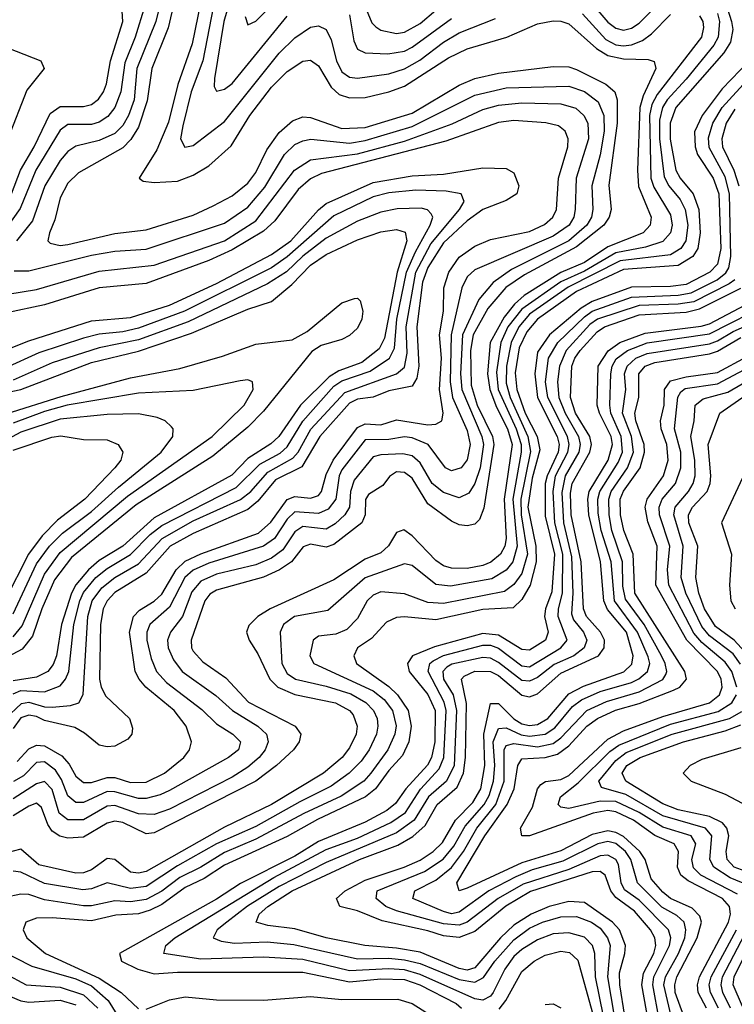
# Model space of a CAD drawing. Header units: inches. Extents: x 884549 to 1028252, y 526810 to 653624.
# Tile 296 of 656: x 900547 to 902373, y 611140 to 613655. Entities that reach past the tile are written whole.
import ezdxf

# ---------------------------------------------------------------- set-up
doc = ezdxf.new("R2010")
doc.units = ezdxf.units.IN
doc.header["$MEASUREMENT"] = 0
doc.layers.add('A9601', color=7, linetype='Continuous')

msp = doc.modelspace()

# ---------------------------------------------------------------- linework, layer by layer
at = {"layer": 'A9601', "color": 5}
for points, elevation in [([(900913.4, 613726.6), (900894.8, 613650), (900846.4, 613530), (900839.3, 613450), (900824.9, 613410), (900810, 613384.5), (900790, 613364.3), (900750, 613346), (900690, 613331.7), (900670, 613317.7), (900650, 613295.4), (900611.1, 613230), (900579.3, 613140.7), (900538.3, 613090)], 3140), ([(901122.9, 613662.9), (901130, 613641.8), (901150, 613651), (901229.7, 613730.3)], 3020), ([(901010, 613701.3), (900987.2, 613592.8), (900951.1, 613488.9), (900926.9, 613393.1), (900897.6, 613322.4), (900852.4, 613250), (900862.1, 613242.1), (900890, 613239), (900950, 613242.3), (900990, 613257.9), (901030, 613281.4), (901087.5, 613332.5), (901135.2, 613410), (901190, 613482.4), (901230, 613522.5), (901270, 613548.8), (901290, 613551.2), (901310, 613536.9), (901342.4, 613482.4), (901363.5, 613463.5), (901390, 613455.1), (901430, 613456), (901490, 613470), (901530, 613485.1), (901643, 613557), (901690, 613580.5), (901791.7, 613610), (901870, 613643.8), (901910, 613651.6), (901930, 613650.8), (901950, 613643.7), (902021, 613581), (902050, 613563.4), (902090, 613554.5), (902153.1, 613553.1), (902168.3, 613548.3), (902172.5, 613530), (902140.1, 613459.9), (902131.2, 613430), (902125.4, 613270), (902128.6, 613228.6), (902160.9, 613150), (902158.2, 613130), (902140.1, 613110), (902050, 613074.6), (901990, 613034.5), (901930, 613008.6), (901836.1, 612950), (901811.6, 612928.4), (901785.1, 612894.9), (901749.5, 612830), (901742.5, 612750), (901748, 612710), (901764.9, 612664.9), (901793.8, 612610), (901805.7, 612570), (901785.3, 612430), (901790.2, 612329.8), (901786.8, 612310), (901775.7, 612290), (901750.8, 612269.2), (901730, 612260.6), (901690, 612253.4), (901650, 612253.8), (901630, 612260.1), (901610, 612273), (901550, 612336.5), (901528.4, 612351.6), (901510, 612345), (901489.5, 612310.5), (901470, 612293.3), (901430, 612277.2), (901350, 612223.7), (901186.7, 612150), (901155.4, 612130), (901132.3, 612107.7), (901126.3, 612090), (901132.8, 612070), (901155.4, 612035.4), (901185.8, 611970), (901206.5, 611950), (901250, 611931.1), (901354, 611910), (901390, 611890.5), (901399, 611879), (901409.6, 611850), (901406.8, 611830), (901390, 611794.7), (901370.5, 611770), (901322.8, 611730), (901190, 611649.9), (901070, 611592.7), (900870, 611479), (900850, 611474.6), (900830, 611477), (900790, 611509.4), (900770, 611512.2), (900730, 611483.6), (900710, 611475.4), (900690, 611475.2), (900595.9, 611495.9), (900550, 611535.8), (900490, 611520.8)], 3080), ([(900945.2, 613714.8), (900926, 613634), (900884.1, 613530), (900872.9, 613447.1), (900850, 613380.5), (900831.1, 613348.9), (900810, 613327.3), (900696.8, 613263.2), (900670, 613236.9), (900650, 613199.3), (900636.8, 613143.2), (900622.6, 613110), (900618.7, 613090), (900624.3, 613084.3), (900650, 613077.9), (900670, 613080.1), (900790, 613108.8), (900870, 613118.1), (900990, 613155.8), (901041.1, 613178.9), (901090, 613205.2), (901130, 613237), (901150, 613264.8), (901178, 613322), (901210, 613366.7), (901243.8, 613396.2), (901270, 613406.9), (901290, 613404.6), (901370, 613376.4), (901430, 613379.4), (901550, 613416.3), (901670, 613487.5), (901710, 613504.4), (901770, 613518.3), (901910, 613535.2), (901950, 613534.5), (901970, 613527.8), (902045, 613490), (902067.6, 613470), (902073.3, 613450), (902073.4, 613390), (902052.4, 613232.4), (902058, 613170), (902053.2, 613150), (902039.2, 613130), (901970, 613074.5), (901836.6, 613003.3), (901789.1, 612970.9), (901743, 612917), (901705.7, 612850), (901698.8, 612810), (901700.9, 612720.9), (901715.9, 612670), (901754.7, 612590), (901758.9, 612570), (901732.6, 612407.4), (901721.6, 612378.4), (901710, 612366), (901690, 612361.6), (901670, 612364.4), (901650, 612373.7), (901590, 612417.9), (901550, 612483.3), (901530, 612498.4), (901510, 612499.6), (901492.2, 612487.8), (901474.7, 612465.3), (901437.9, 612442.1), (901430.7, 612429.3), (901430, 612390), (901420.9, 612370), (901350, 612314.3), (901330, 612307.7), (901290, 612314.9), (901271.6, 612308.4), (901241.2, 612270), (901210.4, 612249.6), (901170, 612231), (901050, 612197.5), (901032.9, 612187.1), (901019.7, 612170), (900985.3, 612070), (900985.4, 612050), (900990, 612042.2), (901015, 612015), (901073.4, 611973.4), (901131.8, 611911.8), (901251.1, 611850), (901265.1, 611830), (901261.4, 611810), (901246.8, 611790), (901203.4, 611750), (901150, 611709.8), (900890, 611577.5), (900870, 611575.1), (900810, 611603.9), (900790, 611607.5), (900770, 611602.5), (900710, 611566.5), (900670, 611563.9), (900649.5, 611569.5), (900630, 611581.9), (900618.9, 611598.9), (900602.8, 611642.8), (900590, 611653.5), (900570, 611646.3), (900530, 611621.7)], 3120), ([(902350, 613701.1), (902366, 613650), (902368.9, 613630), (902363.1, 613596.9), (902346.2, 613570), (902223.2, 613430), (902209, 613390), (902209.1, 613349.1), (902223.6, 613270), (902234.3, 613250), (902268.3, 613210), (902282.1, 613170), (902285.9, 613110), (902280, 613070), (902267, 613050), (902230, 613027.1), (902090, 613016.7), (901970, 612960.8), (901870, 612889.6), (901842.5, 612857.5), (901823.2, 612816.8), (901813.1, 612753.1), (901817.2, 612710), (901838.5, 612650), (901868.9, 612590), (901875.9, 612555.9), (901856.3, 612483.7), (901845.8, 612410), (901866, 612310), (901867, 612270), (901851.6, 612210), (901830, 612173.7), (901807.8, 612152.2), (901730, 612148.4), (901610, 612121.9), (901530.2, 612129.8), (901510, 612127.9), (901483.9, 612116.1), (901445.7, 612074.4), (901409.9, 612050), (901400.3, 612030), (901407.3, 612010), (901490, 611952), (901512.5, 611930), (901539.9, 611890), (901547.4, 611850), (901540.9, 611810), (901525, 611775), (901490, 611737.1), (901455.9, 611690), (901430.8, 611670), (901307.8, 611612.2), (901230, 611568.2), (901070, 611495), (901018.6, 611461.4), (900970, 611438.4), (900910, 611395), (900879.8, 611380.2), (900850, 611371.4), (900792.8, 611367.2), (900730, 611352.8), (900630, 611361.1), (900590, 611359.8), (900562.3, 611350), (900555.3, 611330), (900564.6, 611310), (900612.5, 611270), (900750, 611206.7), (900806.1, 611170), (900850, 611128.3)], 3020), ([(901085.8, 613710), (901068.4, 613650), (901044.7, 613504.7), (901043.9, 613483.9), (901050, 613471.9), (901070, 613476.9), (901090, 613492), (901230, 613663.6)], 3040), ([(901417.6, 613717.6), (901446.9, 613646.9), (901456.6, 613636.6), (901470, 613628), (901510, 613619.5), (901530, 613622.9), (901570, 613645.2), (901650, 613713.9)], 3020), ([(901997.9, 613710), (902050, 613648), (902070, 613633), (902090, 613628), (902110, 613632.6), (902130, 613645.6), (902190, 613707.9)], 3040), ([(900866.2, 613690), (900841.7, 613610), (900815.3, 613544.7), (900805.5, 613470), (900790.2, 613430), (900772.3, 613407.7), (900750, 613393.2), (900730, 613387.2), (900670, 613386.6), (900650, 613372.5), (900588, 613270), (900547.9, 613172.1), (900505.9, 613114.1)], 3160), ([(900526, 613210), (900548.7, 613270), (900583.6, 613330), (900624.9, 613415.1), (900650, 613433), (900710, 613432.7), (900730, 613438.4), (900748.2, 613451.8), (900760.6, 613470), (900769, 613491), (900779.2, 613550), (900809.9, 613649.9), (900807.8, 613690)], 3180), ([(901042.1, 613690), (901014.5, 613550), (900985.3, 613470), (900963.5, 613383.5), (900957.8, 613350), (900968.7, 613328.7), (900990, 613333.2), (901070, 613395), (901210, 613568.9), (901250, 613608.4), (901290, 613635.4), (901310, 613638.7), (901330, 613629.9), (901343.1, 613603.1), (901356.7, 613550), (901370, 613521.7), (901390, 613507.5), (901410, 613505.4), (901490, 613516.8), (901530, 613529.5), (901569, 613551), (901630, 613597.1), (901670, 613621), (901762.5, 613657.5)], 3060), ([(902329.9, 613670.1), (902334.9, 613650), (902332, 613610), (902320.6, 613590), (902250, 613502.5), (902201.4, 613450), (902189.2, 613430), (902182.3, 613397.7), (902182.3, 613350), (902193.5, 613253.5), (902206, 613230), (902235.1, 613195.1), (902247.4, 613170), (902254.3, 613130), (902249.5, 613090), (902236.1, 613070), (902210, 613054.4), (902081.6, 613038.4), (901948.3, 612971.7), (901850, 612902.9), (901822.6, 612870), (901802.8, 612830), (901790.9, 612770), (901790, 612726.5), (901800.1, 612690), (901845.5, 612590), (901852.1, 612552.1), (901827.3, 612430), (901828.3, 612390), (901844.2, 612290), (901830, 612240.1), (901810, 612212.4), (901785.6, 612194.4), (901630, 612163.5), (901590, 612165.9), (901530, 612188.4), (901470, 612193.8), (901450, 612185), (901435, 612170), (901410, 612125.5), (901382.4, 612097.6), (901354.4, 612085.6), (901310, 612080.3), (901297.1, 612070), (901287.9, 612030), (901298.5, 612010), (901450, 611940.6), (901478.1, 611918.1), (901499.8, 611890), (901509.2, 611850.8), (901505.5, 611830), (901487.2, 611790), (901444.2, 611730), (901426.1, 611710), (901368.7, 611671.3), (901272.9, 611627.1), (901150, 611561.7), (901070, 611527.6), (901010, 611490.2), (900956.3, 611463.7), (900910, 611429.2), (900870, 611407.4), (900830, 611401.4), (900790, 611404.5), (900730, 611391.1), (900710, 611391.3), (900610, 611406.4), (900570, 611420.1), (900550, 611421.5), (900510, 611412.9)], 3040), ([(902284.5, 613664.5), (902292.9, 613650), (902294.6, 613634.6), (902289.1, 613610), (902176, 613464), (902162.2, 613437.8), (902156.1, 613410), (902159.4, 613250), (902167, 613227), (902210, 613156.5), (902214.4, 613130), (902210.1, 613109.9), (902190, 613088.3), (902146.4, 613073.6), (902070, 613059.4), (901990, 613012.1), (901930, 612985.3), (901830, 612915.5), (901794.6, 612870), (901776.1, 612830), (901765.7, 612754.3), (901769.9, 612710), (901815.6, 612610), (901828.1, 612570), (901828.7, 612550), (901806.8, 612430), (901817.9, 612310), (901807.2, 612270), (901790, 612249), (901753.7, 612226.3), (901648, 612208), (901610, 612212.4), (901550, 612260.8), (901530, 612264.8), (901430, 612229.5), (901334.2, 612145.8), (901248.7, 612130), (901221.1, 612110), (901212, 612090), (901216.4, 612010), (901230, 611985.2), (901252, 611970), (901330, 611952.8), (901392.6, 611932.6), (901431.1, 611911.1), (901451.3, 611890), (901460.3, 611870), (901462.4, 611850), (901458.3, 611830), (901439.6, 611790), (901419.1, 611760.9), (901388.7, 611730), (901343.1, 611696.9), (901262.6, 611657.4), (901150, 611593.8), (901050, 611549.4), (900950, 611493.6), (900870, 611440.9), (900830, 611435.4), (900770, 611450.4), (900730, 611434.6), (900707.8, 611432.2), (900610, 611448.2), (900550, 611477.5), (900530, 611479.8)], 3060), ([(901390, 613667.1), (901400.7, 613600.7), (901410, 613579.3), (901430, 613569.9), (901487.4, 613567.4), (901530, 613574.6), (901550, 613584.3), (901650, 613657.9)], 3040), ([(901985.2, 613670), (902044.3, 613604.3), (902070, 613590.7), (902090, 613588.1), (902110, 613590.2), (902138.5, 613601.5), (902161.5, 613618.5), (902210, 613668.2)], 3060), ([(900391.6, 613631.6), (900600.9, 613550), (900609, 613530), (900565.2, 613474.8), (900516.8, 613350)], 3220), ([(902411.3, 613550), (902342.2, 613477.8), (902290.6, 613410), (902271.4, 613368.6), (902272.7, 613330), (902279, 613310), (902319.1, 613250), (902333.7, 613210), (902338.3, 613070), (902330.1, 613030), (902310.4, 613009.6), (902250, 612978.7), (902210, 612973.1), (902110, 612971.4), (902010, 612934.9), (901981.9, 612918.1), (901900.4, 612850), (901870, 612805.4), (901863.3, 612750), (901870, 612690), (901920.2, 612590), (901925.3, 612570), (901922.6, 612550), (901894.8, 612490), (901890, 612470), (901890, 612386.5), (901913.3, 612290), (901907, 612193), (901890.3, 612150), (901888.4, 612130), (901897.6, 612090), (901890.2, 612070), (901850, 612044.6), (901830, 612045.9), (901770, 612082.3), (901730, 612086.7), (901607.1, 612052.9), (901550.3, 612030), (901537.5, 612010), (901542.5, 611990), (901590, 611931.2), (901608.6, 611890), (901607.9, 611810), (901599.4, 611770), (901588.9, 611751.1), (901533.9, 611690), (901507.5, 611652.5), (901485.3, 611634.7), (901430, 611604.7), (901310, 611555.5), (901250, 611518.3), (901111.4, 611448.6), (901050, 611408.4), (900802, 611270), (900807, 611250), (900848.7, 611230), (900890, 611217.9), (900950, 611221.8), (901270, 611222.1), (901390, 611197.1), (901470, 611205.3), (901530, 611203.2), (901569.4, 611189.4), (901662, 611142.1), (901676, 611130)], 2980), ([(902039, 611110), (902018.5, 611210), (902016.3, 611270), (902010.3, 611290.3), (901990, 611311.8), (901950, 611322.8), (901910, 611319.7), (901870, 611305), (901830, 611279.8), (901810, 611261.7), (901786.3, 611230), (901757.1, 611170), (901750, 611160.4), (901730, 611150.2), (901710, 611153.6), (901570, 611216.1), (901530, 611228), (901490, 611230.9), (901390, 611225.8), (901270, 611254.6), (901170, 611259.9), (901010, 611255.6), (900915.4, 611270), (900919.9, 611290), (900943.5, 611310), (901196.4, 611463.6), (901330, 611535.1), (901410, 611564.2), (901495.4, 611604.6), (901533, 611630), (901570.7, 611689.3), (901618.7, 611741.3), (901630.6, 611770), (901636.6, 611890), (901631.6, 611911.6), (901590.5, 611990), (901595, 612010), (901603.1, 612016.9), (901630, 612031.1), (901730, 612057.4), (901750, 612057.5), (901770, 612049.1), (901830, 612004.3), (901850, 612001.8), (901929.9, 612050), (901945.6, 612070), (901922.7, 612130), (901923.4, 612150), (901934.2, 612190), (901934.9, 612290), (901914.2, 612370), (901910.1, 612450), (901915.8, 612490), (901947.8, 612550), (901951.4, 612570), (901946.7, 612590), (901896.5, 612690), (901890.9, 612730), (901898.6, 612790), (901922.1, 612830), (901990, 612896.1), (902010, 612910.3), (902110, 612946.1), (902230, 612951), (902262.6, 612957.4), (902329.6, 612990.4), (902351.7, 613008.3), (902358.9, 613021.1), (902364.5, 613050), (902361.2, 613210), (902350, 613253.4), (902308.4, 613328.4), (902306.7, 613353.3), (902318.4, 613390), (902341.8, 613430), (902450, 613549)], 2960), ([(900532.9, 613012.9), (900570, 613012.9), (900730, 613053.1), (900790, 613063.3), (900870, 613068.6), (901070, 613134.7), (901130, 613175.8), (901173.2, 613226.8), (901223.2, 613310), (901250, 613335.5), (901270, 613345.5), (901290.6, 613349.4), (901390, 613339.3), (901430, 613346), (901550, 613382.1), (901710, 613462.3), (901790, 613480.8), (901950, 613485.1), (901990, 613471.4), (902025.2, 613445.2), (902039.6, 613410), (902040.3, 613370), (902030.1, 613309.9), (902009.1, 613230), (902011.5, 613170), (902008, 613150), (901996.1, 613130), (901950.2, 613090), (901803.6, 613016.4), (901756.4, 612983.6), (901720.4, 612939.6), (901678.6, 612850), (901673.7, 612750), (901677, 612710), (901727.6, 612590), (901731.9, 612570), (901723.7, 612510), (901710, 612470.1), (901694.4, 612445.6), (901670, 612433.6), (901630, 612446.8), (901601, 612470), (901570, 612522.6), (901550, 612540.6), (901525.7, 612545.7), (901470, 612543.4), (901450, 612537.9), (901401.3, 612478.7), (901391.9, 612450), (901389.3, 612410), (901377.3, 612390), (901352.6, 612367.4), (901330, 612353.5), (901270, 612360.3), (901250, 612346.7), (901219.3, 612300.7), (901190, 612279.8), (901150, 612262.6), (901050, 612238.7), (901010, 612220.7), (900987, 612193), (900963, 612130), (900931.9, 612090), (900924.7, 612070), (900926.6, 612050), (900939.5, 612019.5), (900962.1, 611990), (901048.3, 611928.3), (901090.4, 611890.4), (901155.7, 611850), (901177.1, 611830), (901181.7, 611810), (901174.3, 611790), (901158.5, 611770), (901130, 611745.2), (901090, 611720.3), (900930, 611638.2), (900890, 611624.5), (900850, 611626.5), (900790, 611647.7), (900770, 611646.3), (900710, 611610.7), (900670, 611610.8), (900647.8, 611627.8), (900630, 611688.5), (900610, 611709.1), (900590, 611702.9), (900530, 611664.7)], 3140), ([(900442.1, 612942.1), (900590, 612965.6), (900750, 613012.4), (900890, 613027.8), (901070, 613089.5), (901150, 613140.7), (901249.4, 613270.6), (901290, 613297.1), (901410, 613312.2), (901530, 613344.1), (901651.6, 613388.4), (901730, 613425.2), (901770, 613436.3), (901830, 613442), (901930, 613439.6), (901968.3, 613428.3), (901988.5, 613410), (901998.4, 613390), (902000.5, 613350), (901968.6, 613250), (901966.2, 613170), (901962.6, 613150), (901950.9, 613130), (901910, 613101.6), (901710, 613016.2), (901690, 612997.7), (901677.1, 612970), (901649.4, 612850), (901647, 612730), (901653.2, 612690), (901690, 612605.5), (901698.3, 612570), (901690, 612530.1), (901675.1, 612510), (901650, 612502.5), (901635.3, 612510), (901590.9, 612570), (901550, 612586.5), (901530, 612589.6), (901490, 612582.7), (901430, 612581.5), (901370, 612504.9), (901362.9, 612490), (901354.6, 612430), (901335.4, 612404.6), (901310, 612393.1), (901250, 612397.6), (901230, 612379.3), (901198, 612330), (901170.2, 612309.8), (901030, 612266.5), (900990, 612248.8), (900969.2, 612230), (900930, 612153.9), (900879.2, 612110), (900871.3, 612090), (900871.7, 612070), (900882.9, 612022.9), (900896.4, 611990), (900921.9, 611961.9), (901012.5, 611892.5), (901050, 611856.5), (901091.6, 611830), (901110.7, 611810), (901106.1, 611790), (901080.5, 611770), (900930, 611686.3), (900905.5, 611674.5), (900870, 611665.9), (900850, 611665.5), (900790, 611682.8), (900770, 611683.1), (900710, 611655.3), (900690, 611655.6), (900670, 611672.3), (900653.7, 611713.7), (900638.2, 611738.2), (900610, 611759.6), (900590, 611757.4), (900556.2, 611723.8), (900531, 611709)], 3160), ([(902374.2, 613425.8), (902352.5, 613390), (902340.9, 613350), (902343.2, 613330), (902372.2, 613270), (902385, 613230)], 2940), ([(900540.1, 611759.9), (900570, 611792.8), (900590, 611802.2), (900610, 611799.9), (900654.4, 611774.4), (900673.1, 611753.1), (900690, 611722.6), (900710, 611706.2), (900730, 611706.6), (900770, 611718.8), (900790, 611718.9), (900830, 611706.2), (900870, 611707.7), (900916.6, 611730), (900966.1, 611770), (900980.4, 611790), (900985.6, 611810), (900972.3, 611850), (900941.1, 611890), (900869.3, 611950), (900851.7, 611970), (900841.7, 611990), (900827.7, 612090), (900837.4, 612130), (900853.3, 612146.7), (900890.4, 612169.6), (900910, 612187.6), (900946.5, 612250), (900970, 612272.1), (901010, 612290.6), (901157, 612343), (901188.9, 612371.1), (901230.4, 612429.6), (901250, 612436.5), (901290, 612433), (901310, 612439.8), (901318.1, 612450), (901330, 612493.3), (901347.7, 612530), (901410, 612612.8), (901430, 612622.4), (901470, 612620.1), (901510, 612633.1), (901590, 612620.3), (901610, 612621.4), (901625.2, 612630), (901629.1, 612650), (901619.8, 612710), (901624.6, 612790), (901619.8, 612850), (901629.5, 612910), (901630.4, 612970), (901643.1, 613010), (901670, 613048.2), (901710, 613076.2), (901750, 613093.4), (901850, 613114.1), (901888.4, 613131.6), (901909.6, 613150), (901918.7, 613170), (901923.8, 613250), (901947.4, 613330), (901948.7, 613350), (901940.9, 613370), (901923.4, 613383.4), (901891.4, 613391.4), (901810, 613396.9), (901770, 613392), (901635.4, 613344.6), (901318.2, 613261.8), (901290, 613248.3), (901258.8, 613221.3), (901198.8, 613141.2), (901170, 613114.4), (901090, 613066.5), (901030, 613039.4), (900870, 612980.6), (900750, 612969.8), (900610, 612926.8), (900513.7, 612906.3)], 3180), ([(900490, 612802.7), (900570, 612834.4), (900730, 612885.2), (900830, 612894.1), (900930, 612925.3), (901050, 612980.5), (901190, 613055), (901239.5, 613090), (901310, 613168.9), (901330, 613185.4), (901450, 613239.1), (901550, 613256.2), (901630, 613260.3), (901730, 613275.9), (901790, 613274.4), (901810, 613263.9), (901822.7, 613230), (901817.5, 613210), (901790, 613192.9), (901730, 613169.6), (901690, 613140.8), (901630, 613085), (901590, 613022.1), (901576, 612984), (901562.1, 612870), (901567.1, 612770), (901561.4, 612738.7), (901550, 612718.5), (901490, 612706.8), (901450, 612690.9), (901410, 612685.3), (901390, 612675.5), (901313.6, 612590), (901267.4, 612512.6), (901200.6, 612479.4), (901155.3, 612424.7), (901130, 612403.9), (900990, 612342.7), (900931.1, 612310), (900870, 612241), (900790, 612191.3), (900770.4, 612170), (900760.3, 612150), (900753.3, 612110), (900750.8, 611970), (900754.6, 611950), (900766.5, 611926.5), (900827.7, 611870), (900835.1, 611844.9), (900833.2, 611830), (900823.1, 611816.9), (900790, 611799.6), (900770, 611797.3), (900750, 611801.4), (900712.7, 611832.7), (900687.3, 611847.3), (900610, 611864.4), (900590, 611875.1), (900570, 611878.7), (900550, 611871.9), (900530, 611844.3)], 3220), ([(900510, 611869), (900551.6, 611908.3), (900570, 611911.2), (900610, 611900.1), (900630, 611899.2), (900676.7, 611903.3), (900697.8, 611910), (900708.8, 611931.2), (900721, 612130), (900732.3, 612170), (900756.7, 612203.3), (900790, 612229.9), (900850, 612265.2), (900911, 612330), (900990, 612374.6), (901111.1, 612428.9), (901137.3, 612450), (901180.7, 612499.3), (901244.9, 612535.1), (901258, 612550), (901290.8, 612609.2), (901377.8, 612702.2), (901510, 612750), (901530, 612767.2), (901536.7, 612803.3), (901534.2, 612870), (901559.1, 613010), (901597.9, 613082.1), (901670.8, 613170), (901682.3, 613190), (901674.8, 613210), (901636.6, 613216.6), (901559.2, 613219.2), (901490, 613212.4), (901450, 613202.3), (901350, 613153.5), (901230, 613048.6), (901190, 613021.2), (900968, 612910), (900850, 612866.4), (900810, 612857.4), (900750, 612851.7), (900710, 612841.1), (900596, 612804), (900510, 612764.8)], 3240), ([(900530, 611932.7), (900550, 611941), (900610, 611938.4), (900650, 611953.1), (900664, 611970), (900672, 611990), (900685.2, 612110), (900700.3, 612170), (900710, 612191.3), (900741.6, 612230), (900770, 612253.1), (900830, 612288.7), (900879.9, 612340.1), (900910, 612362.8), (901099.9, 612460.1), (901160.3, 612519.7), (901212.4, 612547.6), (901230, 612563.5), (901270, 612629.6), (901350, 612718.4), (901370, 612731.9), (901442.8, 612757.2), (901492.2, 612790), (901504.7, 612815.3), (901510.6, 612890), (901535.2, 613010), (901557.9, 613062.1), (901595.6, 613130), (901602.4, 613150), (901598.6, 613158.6), (901589, 613169), (901572.9, 613172.9), (901511.7, 613171.7), (901470, 613162.9), (901410, 613140.1), (901330, 613096.8), (901270, 613050.3), (901229, 613011), (901180.3, 612979.7), (900977.2, 612882.8), (900850, 612836.8), (900750, 612816.2), (900630, 612778.6), (900530, 612733.7)], 3260), ([(900467, 612693), (900550, 612710.4), (900730, 612778.9), (900850, 612808.1), (900985.6, 612854.4), (901130, 612915.3), (901190, 612934.5), (901241.9, 612978.1), (901290, 613028), (901330, 613055), (901410, 613092.2), (901470, 613112.8), (901510, 613119), (901532.1, 613112.1), (901535.8, 613090), (901511.1, 613010), (901478.8, 612841.2), (901465.8, 612814.2), (901420.9, 612779.1), (901362.4, 612757.6), (901337.5, 612742.5), (901264.1, 612670), (901209.2, 612590), (901188.8, 612571.2), (901130, 612533.8), (901088.6, 612491.4), (900890, 612382), (900810, 612310.4), (900750, 612273.5), (900722.9, 612250), (900690, 612211.2), (900679.1, 612190), (900654, 612110), (900641.1, 612030), (900632.6, 612007.4), (900618.7, 611990), (900590, 611975.3), (900530, 611965.8)], 3280), ([(902374.2, 612990), (902360.2, 612979.8), (902270, 612934.4), (902230, 612928.2), (902130, 612925), (902023.2, 612890), (902004, 612876), (901943.5, 612810), (901926.2, 612770), (901921.2, 612730), (901925, 612690), (901940.4, 612650), (901975.1, 612590), (901979.5, 612570), (901975.3, 612550), (901940.5, 612490), (901932.7, 612447.3), (901936.7, 612370), (901957.1, 612282.9), (901960.4, 612190), (901957.2, 612137.2), (901962.3, 612122.3), (901987.6, 612090), (901996.2, 612070), (901989.7, 612050), (901962.7, 612030), (901912.6, 612007.4), (901870, 611974.2), (901850, 611964.9), (901830, 611967.1), (901770, 612013.3), (901750, 612023.6), (901730, 612025.5), (901651.4, 612008.6), (901638.7, 612001.3), (901627.9, 611990), (901629.8, 611970), (901654.5, 611930), (901662.9, 611890), (901656.9, 611750), (901637.9, 611710), (901591.5, 611670), (901554.7, 611610), (901510, 611578), (901330, 611502), (901210, 611441.1), (901129.1, 611390.9), (901076.3, 611350), (901051.2, 611330), (901041.4, 611310), (901061.3, 611301.3), (901095.8, 611295.8), (901179.1, 611299.1), (901247.5, 611292.5), (901410, 611255.9), (901490, 611257.7), (901530, 611253.7), (901570, 611244), (901670, 611203.1), (901710, 611196.5), (901731.7, 611208.3), (901761.2, 611250), (901810, 611304.9), (901850, 611334), (901882.9, 611350), (901930, 611363.6), (901970, 611364.1), (902008.2, 611350), (902030, 611334.3), (902049, 611310), (902055.8, 611290), (902049.1, 611210), (902065.7, 611110)], 2940), ([(902093.6, 611110), (902080.5, 611190), (902079.8, 611220.2), (902093.6, 611270), (902094.7, 611290), (902079.7, 611330), (902062, 611350), (901990, 611400.2), (901950, 611402.3), (901899.6, 611390), (901854, 611370), (901810, 611341.9), (901775.5, 611310), (901710, 611233.5), (901690, 611227), (901670, 611231.2), (901570, 611273.1), (901510, 611283.5), (901428.7, 611290), (901330, 611309.6), (901250, 611332.7), (901181.1, 611341.1), (901151.4, 611350), (901159, 611370), (901181.1, 611390), (901243.5, 611430), (901414.9, 611510), (901513.3, 611546.7), (901551.1, 611568.9), (901583.2, 611596.8), (901613.5, 611650), (901665.1, 611694.9), (901681.1, 611730), (901686, 611770), (901688.4, 611908.4), (901675.7, 611970), (901682.4, 611977.6), (901710, 611990.8), (901750, 611989.9), (901770, 611979.4), (901830, 611929.8), (901850, 611925), (901870, 611933.3), (901930, 611985.5), (902025.9, 612030), (902040.3, 612050), (902041, 612070), (902031.5, 612090), (901995.7, 612130), (901987.4, 612150), (901981.7, 612270), (901956, 612390), (901954.8, 612445.2), (901959, 612470), (902003.8, 612550), (902007.9, 612570), (902004, 612590), (901967.4, 612650), (901954.2, 612690), (901958.2, 612770), (901965.1, 612790), (901979.3, 612810), (902022.7, 612857.3), (902041.6, 612870), (902130, 612900.8), (902250, 612907.7), (902284.2, 612915.8), (902390, 612969.3)], 2920), ([(900512, 612648), (900652.5, 612692.5), (900830, 612740.2), (900956, 612764), (901064.9, 612795.1), (901150, 612825.9), (901243.4, 612836.6), (901281.5, 612858.5), (901370, 612931.9), (901402.7, 612942.7), (901410, 612943.4), (901416.9, 612936.9), (901423.7, 612910), (901421.1, 612890), (901410, 612866.7), (901390, 612847.8), (901370, 612837.7), (901317.1, 612822.9), (901293, 612807), (901170, 612655), (901130, 612613.6), (901040.3, 612539.7), (900844, 612416), (900679, 612281), (900635.9, 612224.1), (900602.9, 612150), (900579.7, 612080.3), (900553.4, 612046.6), (900490, 612013.9)], 3320), ([(902154.7, 611090), (902136.7, 611190), (902140.9, 611219.1), (902167.4, 611270), (902172.5, 611290), (902170.2, 611310), (902158.7, 611330), (902118.1, 611378.1), (902070, 611412.8), (902057.9, 611430), (902042.7, 611470), (902030, 611478.8), (902010, 611478.3), (901852.2, 611427.8), (901789.5, 611390.5), (901710, 611326.2), (901670, 611310.3), (901630, 611314.6), (901590, 611328), (901473, 611353), (901410, 611378.3), (901365.2, 611390), (901356, 611410), (901378.5, 611430), (901430, 611457.3), (901529.5, 611490), (901570, 611508.1), (901603.3, 611530), (901627, 611553), (901660.2, 611610), (901704.9, 611655.1), (901725, 611690), (901735.4, 611750), (901732.9, 611830), (901750, 611907.8), (901770, 611908.4), (901809.4, 611869.4), (901830, 611855.9), (901850, 611851.9), (901870, 611854.3), (901896.6, 611870), (901950, 611932.8), (901987.3, 611952.7), (902090.7, 611989.3), (902111.1, 612008.9), (902114.8, 612030), (902097.3, 612090), (902048.6, 612148.6), (902039.2, 612170), (902031, 612270), (902000.9, 612390), (901998.8, 612430), (902002.3, 612450), (902050.8, 612530), (902061.8, 612570), (902058.1, 612590), (902028.3, 612650), (902023, 612670), (902025.5, 612770), (902050.8, 612809.2), (902080.8, 612830), (902145.6, 612854.4), (902288.5, 612871.5), (902310, 612877.8), (902446.6, 612950)], 2880), ([(902181.3, 611101.3), (902165.1, 611190), (902167.6, 611210), (902207.6, 611290), (902210.7, 611310), (902205.1, 611330), (902130, 611405.5), (902092.3, 611432.3), (902083.7, 611450), (902076.9, 611496.9), (902070, 611510), (902050, 611520.8), (902030, 611519.4), (901950, 611484.6), (901833.5, 611446.5), (901769.8, 611410), (901690, 611350.1), (901670, 611341.8), (901630, 611345.1), (901510, 611378.7), (901482.3, 611390), (901458.1, 611410), (901459.9, 611430), (901581.2, 611478.8), (901629.1, 611510.9), (901656.6, 611543.4), (901685, 611595), (901733.5, 611650), (901746.7, 611673.3), (901757.4, 611710), (901761.3, 611750), (901756.4, 611810), (901770, 611844.4), (901790, 611845.8), (901828.2, 611828.2), (901850, 611824.6), (901890, 611830), (901914.3, 611845.7), (901959.8, 611900.2), (901982.3, 611917.7), (902030, 611939), (902110, 611961.6), (902129.2, 611970.8), (902151.5, 611990), (902156.8, 612010), (902152.7, 612027.3), (902125.3, 612090), (902066.6, 612170), (902058.1, 612270), (902032.6, 612350), (902025.4, 612394.6), (902024.1, 612430), (902029, 612450), (902076.4, 612523.6), (902087.2, 612550), (902084.1, 612590), (902057.5, 612650), (902055.1, 612670), (902057.5, 612750), (902061.1, 612770), (902071.4, 612788.6), (902100.5, 612810), (902150, 612829.2), (902310, 612852), (902467.5, 612932.5)], 2860), ([(902211.7, 611110), (902193.3, 611190), (902197.3, 611210), (902230.4, 611270), (902246.2, 611310), (902249.3, 611330), (902244.5, 611350), (902226.4, 611366.4), (902187.9, 611387.9), (902125.4, 611450), (902108.6, 611510), (902094.8, 611530), (902070, 611550.6), (902050, 611555.6), (902024, 611550), (901934.5, 611505.5), (901856.5, 611483.5), (901814.4, 611465.6), (901745.4, 611430), (901670, 611375.1), (901650, 611371.4), (901630, 611377.1), (901551.4, 611410), (901556.2, 611430), (901610, 611457), (901650.3, 611489.7), (901681.3, 611530), (901715.3, 611590), (901763.5, 611650), (901785.3, 611710), (901785.3, 611790), (901790, 611800.8), (901810, 611805.8), (901870, 611797.3), (901910, 611806.2), (901930, 611820.3), (901996.5, 611890), (902046.5, 611913.5), (902130, 611937.6), (902190.4, 611969.6), (902197.8, 611982.2), (902200.6, 611990), (902196.4, 612010), (902186.8, 612030), (902142.3, 612110), (902094.8, 612174.8), (902088.2, 612208.2), (902087.2, 612270), (902060.2, 612350), (902053.4, 612390), (902052, 612430), (902058.5, 612450), (902100, 612510), (902115.4, 612550), (902110.5, 612590), (902087.1, 612650), (902095.9, 612710), (902092.8, 612750), (902099, 612770), (902121.2, 612790), (902150, 612801.7), (902310, 612826.4), (902330, 612834.6), (902370, 612858.7), (902461.6, 612898.4)], 2840), ([(902244, 611110), (902222.2, 611170), (902221.3, 611190), (902226.5, 611210), (902278.2, 611310), (902289.1, 611350), (902285.2, 611365.2), (902265.6, 611385.6), (902210.4, 611410.4), (902190, 611426.2), (902160.7, 611460.7), (902145.5, 611510), (902131.8, 611530), (902090, 611568.1), (902070, 611578.9), (902050, 611583.2), (902010, 611573.2), (901930, 611532.1), (901830, 611501.5), (901690, 611436.6), (901669.7, 611430), (901663.7, 611450), (901735.1, 611570), (901792.8, 611650), (901810.1, 611690), (901819.6, 611750), (901830, 611766.6), (901890, 611769.9), (901921.3, 611778.7), (901950, 611800.3), (901996.5, 611850), (902023.8, 611870), (902069.2, 611890.8), (902130, 611907.9), (902217.6, 611942.4), (902233.6, 611950), (902250.5, 611970), (902246.9, 611990), (902119.2, 612190), (902115, 612290), (902091.1, 612350), (902081.9, 612390), (902081.3, 612430), (902089.8, 612450.2), (902132.7, 612510), (902143.9, 612550), (902142.7, 612570), (902121.2, 612630), (902118.8, 612650), (902129.3, 612690), (902128.7, 612750), (902145.6, 612770), (902170, 612778.9), (902310, 612801.1), (902330, 612808), (902390, 612842.8)], 2820), ([(902301.8, 611130), (902280.7, 611170), (902278.7, 611190), (902284.4, 611210), (902358.4, 611350), (902363.4, 611370), (902360.6, 611390), (902342.5, 611410), (902255, 611455), (902236, 611470), (902227.6, 611490), (902230.5, 611530.5), (902219.4, 611550), (902170, 611571.2), (902115.6, 611610), (902070, 611631.2), (902050, 611634.7), (902012.2, 611627.8), (901850, 611570.3), (901829.9, 611570), (901827, 611590), (901856.9, 611643.1), (901870, 611690.1), (901878.8, 611701.2), (901890.9, 611709.1), (901930, 611713.8), (901950, 611724.7), (902050, 611816.7), (902090, 611838.7), (902190, 611874.8), (902310, 611909.7), (902335.2, 611930), (902342.2, 611950), (902339.9, 611970), (902330, 611990), (902252, 612070), (902172.5, 612210), (902175.7, 612310), (902151.8, 612371.8), (902145.3, 612410), (902150, 612430), (902191.9, 612490), (902203.7, 612530), (902200.2, 612570), (902186.2, 612610), (902184.1, 612630), (902193.9, 612670), (902194.3, 612710), (902210, 612731.9), (902250, 612742.8), (902330, 612753.4), (902405.6, 612794.4)], 2780), ([(902379.3, 611950), (902366.4, 611990), (902350, 612013.6), (902290, 612063.9), (902270, 612088), (902205.5, 612210), (902202.2, 612250), (902208.2, 612310), (902181.9, 612390), (902181.4, 612410), (902188.4, 612430), (902222.5, 612470), (902236.6, 612510), (902236, 612550), (902220.6, 612610), (902229.1, 612690.9), (902236, 612704), (902247.2, 612712.8), (902330, 612724.7), (902411.9, 612768.1)], 2760), ([(902388.6, 612008.6), (902370, 612034.7), (902310, 612080.6), (902290, 612104.8), (902248.9, 612190), (902236.9, 612230), (902242.2, 612310), (902218.9, 612390), (902222, 612410), (902255.9, 612450), (902267.9, 612470), (902273.2, 612490), (902272.6, 612530), (902262, 612590), (902270.5, 612630), (902272.7, 612670), (902293.6, 612686.4), (902356.9, 612703.1), (902430, 612746.1)], 2740), ([(900530, 612078.5), (900553.2, 612106.8), (900610, 612238.3), (900650, 612293.7), (900822.5, 612437.5), (901038.7, 612590), (901120.6, 612670), (901143.4, 612710), (901141.3, 612730), (901130, 612734.5), (901110, 612732.6), (900990, 612707.4), (900850, 612701), (900668.2, 612670), (900610, 612654.2), (900530, 612624.5)], 3340), ([(902400.3, 612040.3), (902373, 612070), (902325.1, 612105.1), (902296.6, 612150), (902282.2, 612190), (902274.5, 612230), (902279.6, 612310), (902256.8, 612370), (902255.9, 612390), (902266.4, 612410), (902303.6, 612450), (902311.1, 612470), (902313.3, 612490), (902306.6, 612570), (902336.2, 612650), (902423, 612710)], 2720), ([(900530, 612137), (900590, 612265), (900622.9, 612310), (900656.4, 612343.6), (900730, 612398.3), (900798.9, 612461.1), (900908.3, 612550), (900938.1, 612590), (900938.6, 612610), (900935, 612615), (900918.2, 612630), (900898.4, 612638.4), (900850, 612647.9), (900770, 612646.6), (900650, 612634.6), (900550, 612601.4), (900430, 612537.3)], 3360), ([(900530, 612554.9), (900628.7, 612588.7), (900651.7, 612591.7), (900710, 612582.7), (900770, 612581.8), (900798.8, 612570), (900810.5, 612550), (900804.9, 612530), (900789.9, 612510), (900713.1, 612430), (900643.3, 612376.7), (900603.8, 612336.2), (900569.3, 612290), (900508.6, 612170)], 3380), ([(902406.2, 612510), (902340.1, 612370), (902366, 612290), (902360.8, 612210), (902364.5, 612170), (902375.4, 612150)], 2680), ([(902381.3, 611421.3), (902287.6, 611470), (902268.4, 611488.4), (902264.2, 611510), (902274.4, 611550), (902262.7, 611570), (902190, 611592.3), (902129.9, 611629.9), (902070, 611657.9), (902030, 611658.7), (901950, 611640.1), (901930, 611643.4), (901923.2, 611650), (901928.5, 611670), (901974.1, 611705.9), (902054.7, 611785.3), (902077.9, 611802.1), (902210, 611855.4), (902332.2, 611887.8), (902366.6, 611910), (902378.3, 611930)], 2760), ([(902443.1, 611430), (902362.9, 611462.9), (902320.6, 611490), (902310.4, 611510), (902316, 611570), (902299.6, 611590), (902190, 611621.2), (902095.7, 611675.7), (902033.7, 611693.7), (902026.7, 611710), (902070, 611762.6), (902097.1, 611782.9), (902214.3, 611830), (902361, 611870), (902392.3, 611887.7)], 2740), ([(902410, 611476.6), (902373, 611490), (902355.2, 611510), (902352.5, 611530), (902358.7, 611570), (902354.1, 611590), (902343.1, 611603.1), (902310, 611619.8), (902230, 611636.9), (902190, 611652.2), (902095.5, 611710), (902086.1, 611730), (902098, 611750), (902132.5, 611770), (902243.1, 611810), (902350, 611838.3), (902390, 611853.4)], 2720), ([(902390, 611794.7), (902290, 611765.1), (902260.3, 611750), (902242.7, 611730), (902263.1, 611710), (902350, 611676.7), (902393.5, 611653.5)], 2680), ([(902363.5, 611130), (902344, 611170), (902339.3, 611190), (902343.1, 611210), (902447.7, 611410)], 2740), ([(902394.2, 611134.2), (902370.4, 611190), (902372.8, 611210), (902442.1, 611350)], 2720), ([(902332.7, 611130), (902312.3, 611170), (902308.8, 611190), (902313.8, 611210), (902378.4, 611330)], 2760), ([(900450, 611302.1), (900577.6, 611237.6), (900690, 611204.9), (900730, 611186.9), (900772.5, 611150), (900810, 611089.6)], 3040), ([(901772.2, 611127.8), (901789.4, 611150), (901830, 611223.6), (901861.7, 611250), (901890, 611265.1), (901930, 611275.5), (901951.9, 611271.9), (901972.9, 611252.9), (902018.2, 611090)], 2980), ([(900510, 611218.3), (900563.2, 611190), (900650, 611183.4), (900710, 611164.5), (900746.6, 611130)], 3060), ([(900490, 611173.5), (900550, 611148.5), (900570, 611145.7), (900650, 611150.3), (900690, 611138.2)], 3080), ([(900870, 611127.6), (900930, 611151.5), (900970, 611159.4), (901050, 611151), (901170, 611150.6), (901290, 611160), (901370, 611151.9), (901513.4, 611153.4), (901550, 611142.2), (901610, 611103.8)], 3020), ([(901890, 611139.8), (901910, 611141.5), (901930, 611130.7)], 3020)]:
    msp.add_lwpolyline(points, dxfattribs=dict(at, elevation=elevation))

doc.saveas('drawing.dxf')
